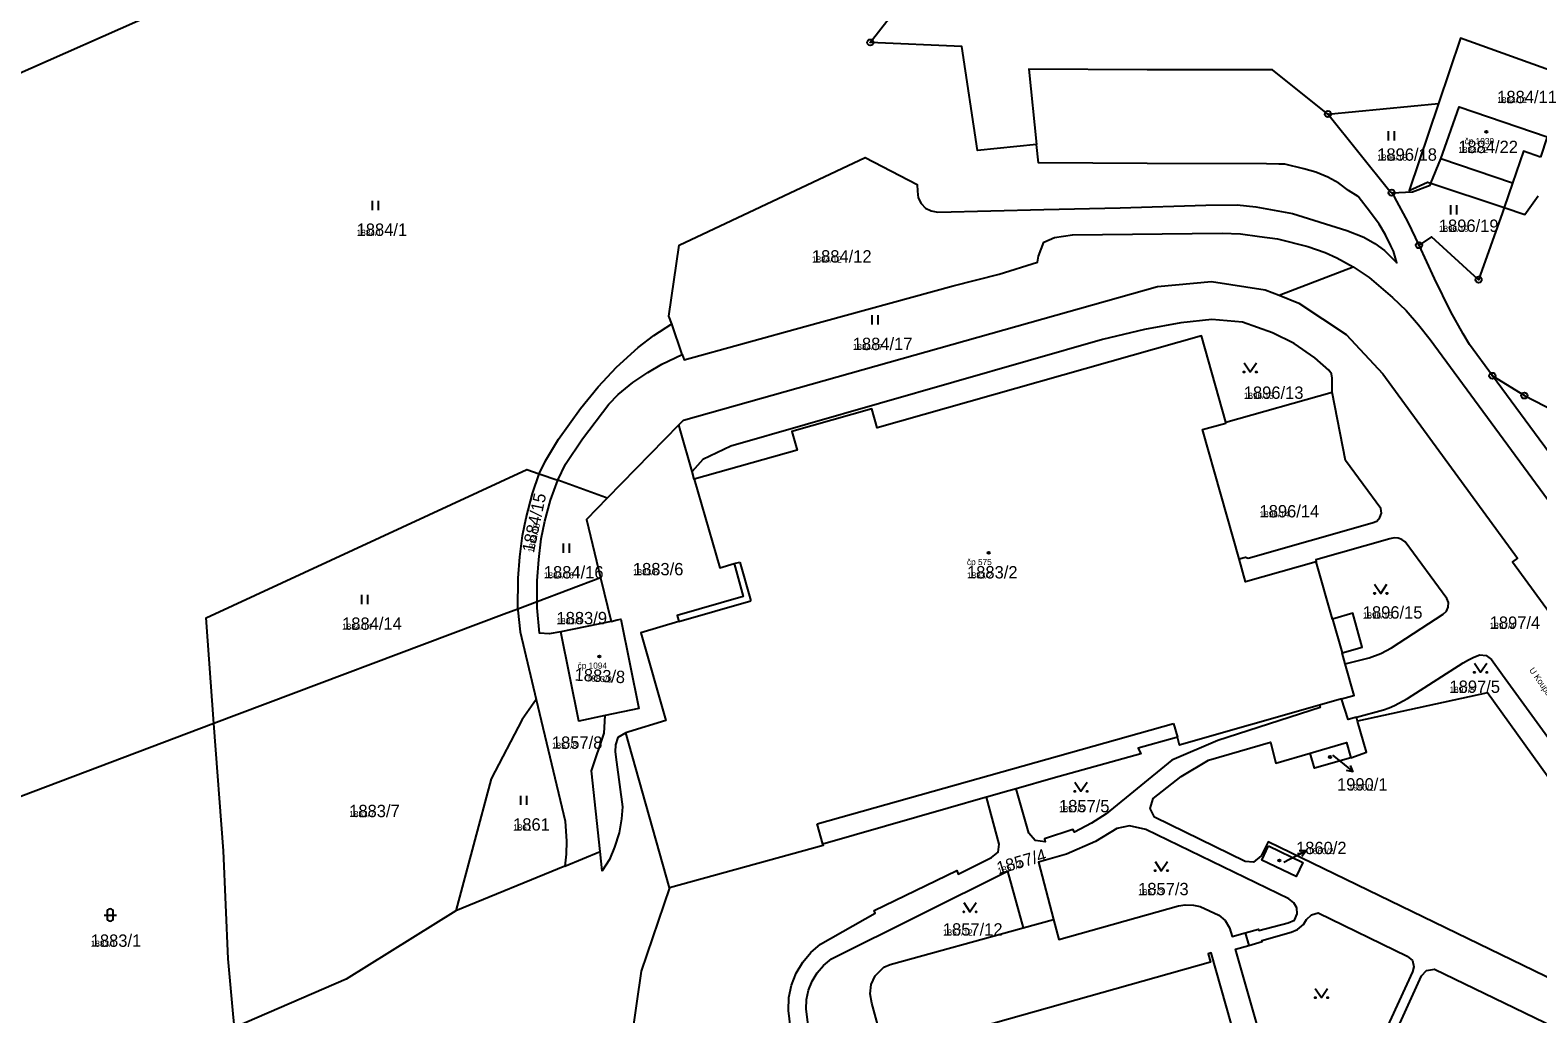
# Model space of a CAD drawing. Extents: x -763628 to -761565, y -976033 to -973833.
# Drawn here: x -763000.2 to -762756, y -975128.4 to -974969.1 of the extents above; entities that cross this region are included whole.
import ezdxf

# ---------------------------------------------------------------- set-up
doc = ezdxf.new("R2010")
doc.units = 0
for name, color, linetype in [('KN_cisla parcel 1000', 7, 'Continuous'), ('KN_cisla parcel 500', 7, 'Continuous'), ('KN_cisla parcel znacky', 7, 'Continuous'), ('KN_cisla popisna 500', 7, 'Continuous'), ('KN_hranice parcel', 7, 'Continuous'), ('KN_popisy', 7, 'Continuous'), ('KN_vnitrni kresba parcel', 7, 'Continuous'), ('KN_znacky bodu BP', 7, 'Continuous'), ('KN_znacky budov', 7, 'Continuous'), ('KN_znacky kultur', 7, 'Continuous')]:
    doc.layers.add(name, color=color, linetype=linetype)

msp = doc.modelspace()

# ---------------------------------------------------------------- linework, layer by layer
at = {"layer": 'KN_cisla parcel znacky'}
for p, q in [((-762789.28, -975086.46), (-762788.23, -975087.3)), ((-762788.23, -975087.3), (-762785.9, -975089.19)), ((-762785.9, -975089.19), (-762786.99, -975088.95)), ((-762785.9, -975089.19), (-762786.36, -975088.17)), ((-762796.21, -975103.33), (-762793.54, -975101.97)), ((-762793.54, -975101.97), (-762794.66, -975101.98)), ((-762793.54, -975101.97), (-762794.2, -975102.87)), ((-762797.12, -975103.79), (-762796.21, -975103.33))]:
    msp.add_line(p, q, dxfattribs=at)
at = {"layer": 'KN_hranice parcel'}
for p, q in [((-763022.28, -974985.03), (-762977.1, -974965.05)), ((-762789.99, -974982.64), (-762772.11, -974980.96)), ((-762773.33, -974993.84), (-762761.47, -974997.8)), ((-762797.91, -975012), (-762785.92, -975007.37)), ((-762806.55, -975032.55), (-762789.32, -975027.71)), ((-762895.12, -975033), (-762906.7, -975044.86)), ((-762917.71, -975040.9), (-762914.72, -975041.92)), ((-762892.61, -975041.76), (-762892.96, -975040.54)), ((-762907.77, -975057.78), (-762918.07, -975061.64)), ((-762907.77, -975057.78), (-762906.07, -975064.83)), ((-762918.07, -975061.64), (-762921.18, -975062.81)), ((-762906.07, -975064.83), (-762914.22, -975066.5)), ((-762787.77, -975077.37), (-762791.38, -975078.4)), ((-762785.18, -975080.99), (-762785.36, -975080.34)), ((-762970.39, -975081.36), (-763014.38, -975097.95)), ((-762896.61, -975107.99), (-762903.71, -975082.87)), ((-762913.57, -975104.45), (-762907.83, -975102.09)), ((-762913.57, -975104.45), (-762931.23, -975111.7)), ((-762839.37, -975114.42), (-762834.41, -975113.12)), ((-762803.38, -975115.27), (-762802.81, -975117.29))]:
    msp.add_line(p, q, dxfattribs=at)
for points in [[(-762837.19, -974987.56), (-762846.73, -974988.55), (-762849.3, -974971.72), (-762864.12, -974971.05), (-762831.34, -974929.04), (-762830.1, -974904.97)], [(-762744.04, -974979.15), (-762745.87, -974978.5), (-762768.55, -974970.38), (-762772.11, -974980.96)], [(-762789.99, -974982.64), (-762798.98, -974975.46), (-762819.29, -974975.46), (-762838.41, -974975.39), (-762837.19, -974987.56)], [(-762779.67, -974995.38), (-762779.99, -974995.2), (-762789.99, -974982.64)], [(-762772.11, -974980.96), (-762776.85, -974995.03), (-762773.85, -974993.67), (-762773.33, -974993.84)], [(-762755.58, -974989.6), (-762758.3, -974988.65), (-762760.09, -974993.82), (-762771.72, -974989.89), (-762768.75, -974981.45), (-762754.49, -974986.36), (-762755.58, -974989.6)], [(-762917.71, -975040.9), (-762916.72, -975038.79), (-762914.58, -975035.3), (-762911.01, -975030.36), (-762908.15, -975026.83), (-762905.2, -975023.66), (-762901.67, -975020.43), (-762899.17, -975018.51), (-762896.22, -975016.62), (-762896.73, -975015.39), (-762895.06, -975003.9), (-762864.92, -974989.66), (-762856.54, -974994.04), (-762856.44, -974995.13), (-762856.34, -974996.24), (-762855.89, -974997.11), (-762855.16, -974997.88), (-762854.23, -974998.3), (-762853.18, -974998.55), (-762836.01, -974998.11), (-762823.63, -974997.81), (-762809.78, -974997.39), (-762804.7, -974997.34), (-762801.67, -974997.69), (-762795.73, -974998.74), (-762786.94, -975001.51), (-762784.2, -975002.57), (-762782.38, -975003.6), (-762780.83, -975004.77), (-762778.83, -975006.72), (-762779.38, -975004.87), (-762779.79, -975003.99), (-762780.67, -975002.19), (-762781.71, -975000.48), (-762783.1, -974998.57), (-762785.12, -974996.01), (-762786.64, -974995.03), (-762788.22, -974993.84), (-762790.01, -974992.87), (-762791.96, -974992.07), (-762793.92, -974991.51), (-762796.96, -974990.78), (-762797.92, -974990.76), (-762799.94, -974990.69), (-762819.27, -974990.63), (-762836.89, -974990.56), (-762837.19, -974987.56)], [(-762779.67, -974995.38), (-762776.32, -974995.22), (-762773.45, -974994.14), (-762773.33, -974993.84)], [(-762775.24, -975003.89), (-762776.99, -975000.14), (-762779.21, -974996.06), (-762779.67, -974995.38)], [(-762761.47, -974997.8), (-762758.1, -974998.93), (-762755.94, -974995.88)], [(-762761.47, -974997.8), (-762761.74, -974998.57), (-762765.6, -975009.48), (-762773.21, -975002.54), (-762775.24, -975003.89)], [(-762914.72, -975041.92), (-762913.46, -975039.37), (-762910.72, -975035.27), (-762906.46, -975029.63), (-762904.92, -975028.05), (-762902.55, -975026.14), (-762900.15, -975024.48), (-762897.87, -975023.14), (-762894.59, -975021.59), (-762894.25, -975022.44), (-762874.69, -975017.04), (-762850.66, -975010.46), (-762843.25, -975008.59), (-762837.02, -975006.65), (-762836.87, -975005.66), (-762835.99, -975003.39), (-762834.3, -975002.66), (-762831.34, -975002.21), (-762807.12, -975001.92), (-762804.15, -975002.04), (-762801.1, -975002.46), (-762798.17, -975002.86), (-762793.25, -975004.12), (-762790.44, -975005.08), (-762788.55, -975005.92), (-762785.92, -975007.37)], [(-762763.36, -975025.03), (-762767.09, -975019.97), (-762768.12, -975018.22), (-762770.11, -975014.69), (-762772.73, -975009.26), (-762775.24, -975003.89)], [(-762785.92, -975007.37), (-762783.32, -975009.09), (-762779.55, -975012.33), (-762777.34, -975014.46), (-762775.34, -975016.77), (-762773.46, -975019.17), (-762735.27, -975071.08), (-762730.71, -975077.67), (-762728.53, -975081.01), (-762725.91, -975085.36), (-762722.98, -975090.63), (-762719.94, -975096.96), (-762717.26, -975103.47), (-762713.9, -975113.06), (-762713.82, -975114.16), (-762713.96, -975115.19), (-762714.46, -975116.13), (-762715.09, -975116.82)], [(-762895.12, -975033), (-762894.35, -975032.22), (-762817.59, -975010.57), (-762808.87, -975009.77), (-762800.16, -975011.09), (-762797.91, -975012)], [(-762797.91, -975012), (-762794.68, -975013.3), (-762787.04, -975018.35), (-762781.09, -975024.71), (-762759.27, -975054.59), (-762760.08, -975055.18), (-762715.09, -975116.82)], [(-762789.32, -975027.71), (-762789.31, -975025.43), (-762789.43, -975024.72), (-762789.86, -975024.12), (-762792.1, -975022.11), (-762795.46, -975019.79), (-762798.97, -975018.08), (-762803.81, -975016.37), (-762808.78, -975015.94), (-762813.79, -975016.47), (-762819.72, -975017.54), (-762826.52, -975019.18), (-762886.67, -975036.45), (-762891.23, -975038.6), (-762892.96, -975040.54)], [(-762806.55, -975032.55), (-762810.47, -975018.58), (-762863, -975033.44), (-762863.84, -975030.41), (-762876.83, -975034.06), (-762875.97, -975037.08), (-762892.61, -975041.76)], [(-762763.36, -975025.03), (-762758.18, -975028.23), (-762748.36, -975033.28), (-762745.59, -975035.4), (-762743.45, -975038.33), (-762743.11, -975032.07), (-762739.57, -975032.13), (-762722.74, -975033.39)], [(-762722.83, -975081.54), (-762723.46, -975080.46), (-762725.61, -975077.07), (-762729.5, -975071.15), (-762747.33, -975046.79), (-762763.36, -975025.03)], [(-762804.38, -975054.69), (-762803.32, -975054.39), (-762802.93, -975054.57), (-762782.82, -975048.84), (-762782.1, -975048.56), (-762781.57, -975047.99), (-762781.34, -975047.27), (-762781.44, -975046.52), (-762787.14, -975038.77), (-762789.32, -975027.71)], [(-762892.96, -975040.54), (-762894.84, -975033.97), (-762895.12, -975033)], [(-762804.38, -975054.69), (-762810.29, -975033.71), (-762806.51, -975032.7), (-762806.55, -975032.55)], [(-762970.39, -975081.36), (-762971.67, -975064.26), (-762919.7, -975040.23), (-762917.71, -975040.9)], [(-762921.18, -975062.81), (-762921.11, -975057.8), (-762920.86, -975054.37), (-762920.44, -975050.91), (-762919.84, -975048.05), (-762918.8, -975044.1), (-762917.71, -975040.9)], [(-762918.07, -975061.64), (-762918.06, -975058.26), (-762917.8, -975054.79), (-762917.39, -975051.45), (-762916.81, -975048.57), (-762915.91, -975045.19), (-762914.72, -975041.92)], [(-762906.7, -975044.86), (-762906.98, -975044.76), (-762914.72, -975041.92)], [(-762892.61, -975041.76), (-762888.47, -975056.13), (-762886.16, -975055.46), (-762884.67, -975060.77), (-762895.36, -975063.85), (-762895.1, -975064.82), (-762901.28, -975066.64), (-762897.19, -975080.89), (-762903.21, -975082.72), (-762903.71, -975082.87)], [(-762906.7, -975044.86), (-762910.05, -975048.3), (-762907.77, -975057.78)], [(-762787.18, -975071.7), (-762783.32, -975070.74), (-762781.43, -975070.04), (-762779.69, -975069.11), (-762771.31, -975063.65), (-762770.79, -975063.15), (-762770.5, -975062.49), (-762770.49, -975061.77), (-762770.76, -975061.1), (-762777.5, -975051.93), (-762778.01, -975051.56), (-762778.6, -975051.35), (-762779.28, -975051.3), (-762779.95, -975051.46), (-762791.97, -975054.87), (-762791.89, -975055.16)], [(-762791.89, -975055.16), (-762803.33, -975058.41), (-762804.38, -975054.69)], [(-762787.18, -975071.7), (-762787.69, -975069.9), (-762784.46, -975068.98), (-762785.97, -975063.5), (-762789.25, -975064.44), (-762791.89, -975055.16)], [(-762921.18, -975062.81), (-762923.4, -975063.64), (-762970.39, -975081.36)], [(-762921.18, -975062.81), (-762921.18, -975062.98), (-762920.82, -975066.48), (-762918.2, -975077.47)], [(-762914.22, -975066.5), (-762916.11, -975066.83), (-762917.7, -975066.7), (-762918.07, -975062.61), (-762918.07, -975061.64)], [(-762906.07, -975064.83), (-762905.11, -975064.57), (-762904.52, -975064.47), (-762901.58, -975078.9), (-762907.02, -975080.04)], [(-762907.02, -975080.04), (-762911.33, -975080.95), (-762914.22, -975066.5)], [(-762785.36, -975080.34), (-762781.02, -975079.15), (-762780.06, -975078.83), (-762779.21, -975078.46), (-762777.09, -975077.31), (-762768.12, -975071.5), (-762767.24, -975071.02), (-762766.35, -975070.6), (-762765.4, -975070.23), (-762764.36, -975070.33), (-762763.53, -975070.99), (-762761.75, -975073.45), (-762736.42, -975108.28), (-762728.62, -975118.57), (-762724.03, -975124.87)], [(-762787.77, -975077.37), (-762785.99, -975076.86), (-762785.73, -975076.79), (-762787.18, -975071.7)], [(-762918.2, -975077.47), (-762920.47, -975080.69), (-762925.49, -975090.31), (-762931.23, -975111.7)], [(-762918.2, -975077.47), (-762913.51, -975097.19), (-762913.29, -975100.42), (-762913.38, -975102.53), (-762913.57, -975104.45)], [(-762785.36, -975080.34), (-762786.7, -975080.71), (-762787.77, -975077.37)], [(-762729.97, -975120.83), (-762738.01, -975109.22), (-762750.35, -975092.09), (-762752.03, -975093.26), (-762764.14, -975076.37), (-762785.18, -975080.99)], [(-762907.83, -975102.09), (-762909.23, -975089.03), (-762907.2, -975082.94), (-762907.02, -975080.04)], [(-762791.38, -975078.4), (-762791.27, -975078.78), (-762807.8, -975084.08), (-762815.27, -975087.29), (-762825.9, -975095.97), (-762828.26, -975097.51), (-762831.05, -975098.97), (-762831.29, -975098.54), (-762835.92, -975100.05), (-762835.81, -975100.51), (-762837.38, -975100.3), (-762838.44, -975099.09), (-762840.48, -975091.92)], [(-762791.38, -975078.4), (-762813.71, -975084.76), (-762814.03, -975084.85), (-762814.38, -975083.58), (-762814.5, -975083.61), (-762820.7, -975085.33), (-762820.32, -975086.25), (-762834.5, -975090.22), (-762840.48, -975091.92)], [(-762967.04, -975130.61), (-762967.27, -975128.36), (-762968.07, -975119.45), (-762968.86, -975101.95), (-762970.39, -975081.36)], [(-762786.27, -975086.93), (-762783.75, -975086.02), (-762785.18, -975080.99)], [(-762903.71, -975082.87), (-762905.01, -975083.63), (-762905.39, -975084.81), (-762905.42, -975085.93), (-762905.19, -975087.63), (-762904.23, -975094.84), (-762904.38, -975096.77), (-762904.78, -975099.07), (-762905.51, -975101.39), (-762906.34, -975103.38), (-762907.5, -975105.21), (-762907.83, -975102.09)], [(-762742.23, -975128.37), (-762799.67, -975100.53), (-762800.8, -975102.81), (-762802.06, -975103.82), (-762803.41, -975103.7), (-762818.1, -975096.52), (-762818.76, -975095.13), (-762818.27, -975093.5), (-762813.74, -975089.96), (-762809.33, -975087.3), (-762799.27, -975084.37), (-762798.43, -975087.76), (-762792.87, -975086.17)], [(-762792.87, -975086.17), (-762786.98, -975084.44), (-762786.27, -975086.93)], [(-762786.27, -975086.93), (-762792.19, -975088.59), (-762792.87, -975086.17)], [(-762840.48, -975091.92), (-762841.68, -975092.26), (-762845.27, -975093.27)], [(-762845.27, -975093.27), (-762845.5, -975093.33), (-762851.48, -975095.07), (-762871.79, -975100.88), (-762871.73, -975101.09), (-762896.61, -975107.99)], [(-762871.67, -975175.04), (-762877.34, -975127.82), (-762877.27, -975125.73), (-762876.86, -975123.72), (-762876.12, -975121.8), (-762875.05, -975119.99), (-762873.72, -975118.42), (-762872.15, -975117.1), (-762863.32, -975112.09), (-762863.48, -975111.62), (-762850.11, -975105.17), (-762849.87, -975105.73), (-762844.5, -975103.04), (-762843.42, -975102.21), (-762843.21, -975100.88), (-762845.27, -975093.27)], [(-762803.38, -975115.27), (-762801.25, -975114.66), (-762801.2, -975114.89), (-762796.42, -975113.62), (-762795.41, -975113.22), (-762794.97, -975112.2), (-762795.03, -975111.21), (-762795.49, -975110.38), (-762796.31, -975109.76), (-762819.51, -975098.5), (-762822.14, -975097.95), (-762824.18, -975098.37), (-762827.64, -975100.48), (-762832.32, -975102.5), (-762836.86, -975103.8), (-762834.41, -975113.12)], [(-762799.62, -975101.15), (-762794.08, -975103.84), (-762795.16, -975106.12), (-762800.7, -975103.47), (-762799.62, -975101.15)], [(-762864.32, -975132.51), (-762871.63, -975134.6), (-762872.75, -975134.54), (-762873.71, -975133.62), (-762874.51, -975127.6), (-762874.43, -975126.05), (-762874.1, -975124.53), (-762873.52, -975123.08), (-762872.69, -975121.71), (-762871.66, -975120.53), (-762870.39, -975119.49), (-762841.86, -975105.26), (-762839.37, -975114.42)], [(-762896.61, -975107.99), (-762901.19, -975121.45), (-762902.8, -975132.33), (-762902.02, -975138.86), (-762894.32, -975174.46), (-762887.09, -975195.69), (-762880.94, -975197.56), (-762875.59, -975212.86), (-762853.87, -975215.51)], [(-762931.23, -975111.7), (-762949, -975122.75), (-762967.04, -975130.61)], [(-762834.41, -975113.12), (-762833.57, -975116.33), (-762814.2, -975110.88), (-762813.1, -975110.74), (-762811.75, -975110.77), (-762810.71, -975110.99), (-762807.65, -975112.42), (-762806.65, -975113.26), (-762805.94, -975114.44), (-762805.51, -975115.87), (-762803.38, -975115.27)], [(-762802.81, -975117.29), (-762800.64, -975116.68), (-762800.72, -975116.5), (-762795.96, -975115.16), (-762794.92, -975114.71), (-762793.94, -975113.93), (-762793.44, -975113.07), (-762792.63, -975112.32), (-762791.59, -975112.04), (-762777.18, -975119.02), (-762776.32, -975119.72), (-762776.1, -975120.78), (-762776.29, -975121.57), (-762783.09, -975136.38), (-762783.86, -975138.21), (-762784.28, -975139.39), (-762784.95, -975141.93), (-762787.78, -975154.71), (-762787.97, -975155.71), (-762789.08, -975157.15), (-762789.92, -975157.71), (-762790.71, -975158.02), (-762791.23, -975158.16)], [(-762864.32, -975132.51), (-762862.39, -975131.97), (-762863.87, -975126.62), (-762864.11, -975125.11), (-762863.96, -975123.6), (-762863.31, -975122.23), (-762861.91, -975120.79), (-762860.9, -975120.36), (-762839.37, -975114.42)], [(-762850.59, -975157), (-762802.45, -975143.38), (-762802.15, -975144.43), (-762801.64, -975144.24), (-762808.9, -975118.5), (-762809.41, -975118.68), (-762809.03, -975120.03), (-762857.19, -975133.61), (-762857.6, -975132.07), (-762858.1, -975132.23), (-762857.85, -975133.13), (-762850.83, -975158.04), (-762850.32, -975157.97), (-762850.59, -975157)], [(-762791.23, -975158.16), (-762791.32, -975157.84), (-762793.24, -975158.39), (-762793.88, -975156.12), (-762793.62, -975156.05), (-762796.95, -975143.94), (-762792.8, -975142.7), (-762793.33, -975140.72), (-762798.08, -975142.06), (-762804.96, -975117.9), (-762802.81, -975117.29)], [(-762790.86, -975159.45), (-762790.28, -975159.29), (-762789.3, -975158.9), (-762788.2, -975158.17), (-762787.27, -975157.16), (-762786.66, -975156.22), (-762786.16, -975155.09), (-762783.34, -975142.33), (-762782.69, -975139.88), (-762782.32, -975138.8), (-762781.58, -975137.05), (-762774.83, -975122.24), (-762774.02, -975121.38), (-762772.73, -975121.15), (-762745.16, -975134.45)]]:
    msp.add_lwpolyline(points, dxfattribs=at)
at = {"layer": 'KN_vnitrni kresba parcel'}
for p, q in [((-762773.33, -974993.84), (-762771.72, -974989.89)), ((-762760.09, -974993.82), (-762761.47, -974997.8)), ((-762894.59, -975021.59), (-762896.22, -975016.62)), ((-762886.16, -975055.46), (-762885.25, -975055.2)), ((-762885.25, -975055.2), (-762883.45, -975061.46)), ((-762895.1, -975064.82), (-762883.45, -975061.46)), ((-762789.25, -975064.44), (-762787.69, -975069.9)), ((-762872.7, -975097.61), (-762814.99, -975081.35)), ((-762814.99, -975081.35), (-762814.38, -975083.58)), ((-762871.79, -975100.88), (-762872.7, -975097.61))]:
    msp.add_line(p, q, dxfattribs=at)
at = {"layer": 'KN_znacky bodu BP'}
for centre, radius in [((-762864.12, -974971.05), 0.5), ((-762864.12, -974971.05), 0.0303), ((-762789.99, -974982.64), 0.5), ((-762789.99, -974982.64), 0.0303), ((-762779.67, -974995.38), 0.5), ((-762779.67, -974995.38), 0.0303), ((-762775.24, -975003.89), 0.5), ((-762775.24, -975003.89), 0.0303), ((-762765.6, -975009.48), 0.5), ((-762765.6, -975009.48), 0.0303), ((-762763.36, -975025.03), 0.5), ((-762763.36, -975025.03), 0.0303), ((-762758.18, -975028.23), 0.5), ((-762758.18, -975028.23), 0.0303)]:
    msp.add_circle(centre, radius, dxfattribs=at)
at = {"layer": 'KN_znacky budov'}
for centre in [(-762764.33, -974985.53), (-762844.93, -975053.71), (-762907.98, -975070.49), (-762789.65, -975086.77), (-762797.86, -975103.53)]:
    msp.add_circle(centre, 0.175, dxfattribs=at)
at = {"layer": 'KN_znacky kultur'}
for p, q in [((-762780.2, -974986.94), (-762780.2, -974985.44)), ((-762779.2, -974986.94), (-762779.2, -974985.44)), ((-762944.73, -974998.22), (-762944.73, -974996.72)), ((-762943.73, -974998.22), (-762943.73, -974996.72)), ((-762770.11, -974998.91), (-762770.11, -974997.41)), ((-762769.11, -974998.91), (-762769.11, -974997.41)), ((-762863.81, -975016.72), (-762863.81, -975015.22)), ((-762862.81, -975016.72), (-762862.81, -975015.22)), ((-762913.8, -975053.71), (-762913.8, -975052.21)), ((-762912.8, -975053.71), (-762912.8, -975052.21)), ((-762946.47, -975062.03), (-762946.47, -975060.53)), ((-762945.47, -975062.03), (-762945.47, -975060.53)), ((-762920.72, -975094.55), (-762920.72, -975093.05)), ((-762919.72, -975094.55), (-762919.72, -975093.05)), ((-762987.7, -975111.87), (-762987.7, -975112.87)), ((-762986.7, -975112.87), (-762986.7, -975111.87)), ((-762988.2, -975112.37), (-762986.2, -975112.37))]:
    msp.add_line(p, q, dxfattribs=at)
for points in [[(-762803.58, -975022.92), (-762802.58, -975024.42), (-762801.58, -975022.92)], [(-762782.44, -975058.78), (-762781.44, -975060.28), (-762780.44, -975058.78)], [(-762766.27, -975071.56), (-762765.27, -975073.06), (-762764.27, -975071.56)], [(-762830.99, -975090.83), (-762829.99, -975092.33), (-762828.99, -975090.83)], [(-762817.98, -975103.69), (-762816.98, -975105.19), (-762815.98, -975103.69)], [(-762848.96, -975110.36), (-762847.96, -975111.86), (-762846.96, -975110.36)], [(-762792.04, -975124.25), (-762791.04, -975125.75), (-762790.04, -975124.25)]]:
    msp.add_lwpolyline(points, dxfattribs=at)
for centre in [(-762803.58, -975024.42), (-762801.58, -975024.42), (-762782.44, -975060.28), (-762780.44, -975060.28), (-762766.27, -975073.06), (-762764.27, -975073.06), (-762830.99, -975092.33), (-762828.99, -975092.33), (-762817.98, -975105.19), (-762815.98, -975105.19), (-762848.96, -975111.86), (-762846.96, -975111.86), (-762792.04, -975125.75), (-762790.04, -975125.75)]:
    msp.add_circle(centre, 0.1, dxfattribs=at)
for centre, start, end in [((-762987.2, -975111.87), 0, 180), ((-762987.2, -975112.87), 180, 359.9879)]:
    msp.add_arc(centre, 0.5, start, end, dxfattribs=at)

# ---------------------------------------------------------------- texts
at = {"layer": 'KN_cisla parcel 1000'}
for s, p in [('1884/11', (-762762.58, -974980.88)), ('1884/22', (-762768.89, -974988.96)), ('1896/18', (-762782.01, -974990.2)), ('1896/19', (-762772.03, -975001.73)), ('1884/1', (-762947.29, -975002.37)), ('1884/12', (-762873.56, -975006.69)), ('1884/17', (-762866.94, -975020.87)), ('1896/13', (-762803.62, -975028.77)), ('1896/14', (-762801.07, -975047.97)), ('1884/16', (-762916.97, -975057.86)), ('1883/6', (-762902.55, -975057.35)), ('1883/2', (-762848.44, -975057.86)), ('1883/9', (-762914.92, -975065.28)), ('1896/15', (-762784.35, -975064.36)), ('1884/14', (-762949.64, -975066.18)), ('1897/4', (-762763.8, -975066.02)), ('1897/5', (-762770.31, -975076.39)), ('1857/8', (-762915.67, -975085.45)), ('1990/1', (-762788.52, -975092.21)), ('1883/7', (-762948.49, -975096.52)), ('1857/5', (-762833.55, -975095.73)), ('1861', (-762921.95, -975098.7)), ('1860/2', (-762795.16, -975102.51)), ('1857/3', (-762820.73, -975109.16)), ('1857/12', (-762852.35, -975115.7)), ('1883/1', (-762990.35, -975117.52))]:
    msp.add_text(s, height=2, dxfattribs=at).set_placement(p)
for s, rotation, p in [('1884/15', 78, (-762918.58, -975053.75)), ('1883/8', 357, (-762912.04, -975074.41)), ('1857/4', 16, (-762843.3, -975105.77))]:
    msp.add_text(s, height=2, rotation=rotation, dxfattribs=at).set_placement(p)
at = {"layer": 'KN_cisla parcel 500'}
for s, p in [('1884/11', (-762762.58, -974980.88)), ('1896/18', (-762782.01, -974990.2)), ('1884/22', (-762768.89, -974988.96)), ('1884/1', (-762947.29, -975002.37)), ('1896/19', (-762772.03, -975001.73)), ('1884/12', (-762873.56, -975006.69)), ('1884/17', (-762866.94, -975020.87)), ('1896/13', (-762803.62, -975028.77)), ('1896/14', (-762801.07, -975047.97)), ('1884/16', (-762916.97, -975057.86)), ('1883/6', (-762902.55, -975057.35)), ('1883/2', (-762848.44, -975057.86)), ('1884/14', (-762949.64, -975066.18)), ('1883/9', (-762914.92, -975065.28)), ('1896/15', (-762784.35, -975064.36)), ('1897/4', (-762763.8, -975066.02)), ('1897/5', (-762770.31, -975076.39)), ('1857/8', (-762915.67, -975085.45)), ('1990/1', (-762786.64, -975092.21)), ('1857/5', (-762833.55, -975095.73)), ('1883/7', (-762948.49, -975096.52)), ('1861', (-762921.95, -975098.7)), ('1860/2', (-762793.18, -975102.51)), ('1857/3', (-762820.73, -975109.16)), ('1883/1', (-762990.35, -975117.52)), ('1857/12', (-762852.35, -975115.7))]:
    msp.add_text(s, height=1, dxfattribs=at).set_placement(p)
for s, rotation, p in [('1884/15', 78, (-762918.58, -975053.75)), ('1883/8', 357, (-762910.06, -975074.51)), ('1857/4', 16, (-762843.3, -975105.77))]:
    msp.add_text(s, height=1, rotation=rotation, dxfattribs=at).set_placement(p)
at = {"layer": 'KN_cisla popisna 500'}
for s, p in [('čp 1030', (-762767.85, -974987.52)), ('čp 575', (-762848.45, -975055.7)), ('čp 1094', (-762911.5, -975072.48))]:
    msp.add_text(s, height=1, dxfattribs=at).set_placement(p)
at = {"layer": 'KN_popisy'}
msp.add_text('U Koupaliště', height=1, rotation=305, dxfattribs=at).set_placement((-762757.46, -975072.72))

doc.saveas('drawing.dxf')
